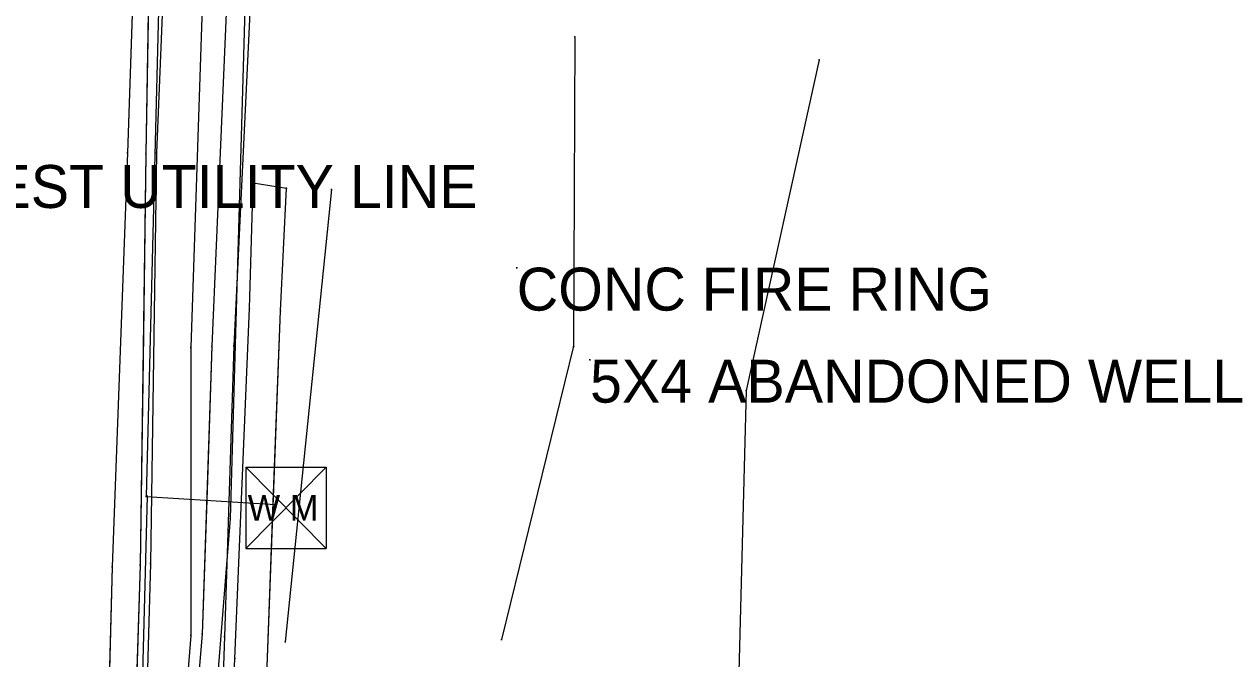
# Model space of a CAD drawing. Extents: x -99999 to 591807, y -99999 to 347168.
# Drawn here: x 591263 to 591403.5, y 320994.6 to 321068.6 of the extents above; entities that cross this region are included whole.
import ezdxf

# ---------------------------------------------------------------- set-up
doc = ezdxf.new("R2010")
doc.units = 0
for name, color, linetype in [('S_BREAKLINE', 7, 'Continuous'), ('S_DITCHLINE', 7, 'Continuous'), ('S_EDGE_PAVEMENT', 7, 'Continuous'), ('S_ELECTRIC_UTILITIES_ANNOT', 7, 'Continuous'), ('S_GAS_UTILITIES', 7, 'Continuous'), ('S_GRD_PT_SYM', 7, 'Continuous'), ('S_MSC_PT_SYM', 7, 'Continuous'), ('S_RDW_PT_SYM', 7, 'Continuous'), ('S_SHOULDER', 7, 'Continuous'), ('S_SIDEWALK', 7, 'Continuous'), ('S_SURVEY_TEXT_ANNOT', 7, 'Continuous'), ('S_UTL_PT_SYM', 7, 'Continuous'), ('S_WATER_UTILITIES', 7, 'Continuous')]:
    doc.layers.add(name, color=color, linetype=linetype)

msp = doc.modelspace()

# ---------------------------------------------------------------- linework, layer by layer
at = {"layer": 'S_BREAKLINE'}
for points in [[(591281.36, 321113.96), (591280.1, 321094.28), (591278.46, 321053.59), (591277.74, 321005.74), (591276.37, 320956.7), (591275.93, 320916.31), (591278.75, 320910.81)], [(591289.48, 321073.18), (591287.44, 321031.1), (591286.36, 320997.24), (591285.76, 320979.11), (591282.6, 320927.54), (591281.77, 320916.31), (591282.92, 320915.49)], [(591327.15, 321067.11), (591327.01, 321031.05), (591318.62, 320996.89)], [(591355.6, 321064.43), (591347.11, 321025.91), (591346.19, 320990.12), (591376.16, 320986.59)], [(591298.82, 321049.31), (591293.44, 320996.63)]]:
    msp.add_lwpolyline(points, dxfattribs=at)
at = {"layer": 'S_DITCHLINE'}
for points in [[(591285.77, 321115.22), (591284.01, 321077.62), (591282.43, 321030.91), (591282.45, 320997.38), (591281.01, 320979.45), (591278.52, 320928.42), (591279.85, 320915.15), (591281.25, 320911.6)], [(591285.77, 321115.22), (591284.89, 321096.42), (591284.01, 321077.62), (591283.22, 321054.26), (591282.43, 321030.91), (591282.44, 321014.14), (591282.45, 320997.38), (591281.01, 320979.45), (591280.39, 320966.69), (591279.77, 320953.94), (591279.15, 320941.18), (591278.52, 320928.42), (591279.85, 320915.15), (591281.25, 320911.6)], [(591286.73, 321115.28), (591286.9, 321078.02), (591284.89, 321031.07), (591283.78, 320997.54), (591282.22, 320979.28), (591280.69, 320927.89), (591280.97, 320915.41), (591282.29, 320911.91)], [(591286.73, 321115.28), (591286.82, 321096.65), (591286.9, 321078.02), (591285.9, 321054.54), (591284.89, 321031.07), (591284.33, 321014.31), (591283.78, 320997.54), (591282.22, 320979.28), (591281.84, 320966.43), (591281.46, 320953.58), (591281.07, 320940.74), (591280.69, 320927.89), (591280.97, 320915.41), (591282.29, 320911.91)]]:
    msp.add_lwpolyline(points, dxfattribs=at)
at = {"layer": 'S_EDGE_PAVEMENT'}
for points in [[(591276.46, 321095.17), (591275.06, 321053.6), (591273.29, 321005.35), (591272, 320957.38), (591270.85, 320912.71), (591269.63, 320868.12), (591267.97, 320823.16), (591266.37, 320784.97), (591264.57, 320741.35), (591263.05, 320704.52), (591261.34, 320660.72), (591259.64, 320623.87), (591258.44, 320586.06), (591256.82, 320543.02), (591255.33, 320500.73), (591253.74, 320460.21), (591252.24, 320423.96)], [(591276.46, 321095.17), (591275.76, 321074.38), (591275.06, 321053.6), (591274.17, 321029.47), (591273.29, 321005.35), (591272.65, 320981.36), (591272, 320957.38), (591271.43, 320935.04), (591270.85, 320912.71), (591270.24, 320890.41)]]:
    msp.add_lwpolyline(points, dxfattribs=at)
at = {"layer": 'S_GAS_UTILITIES'}
for p, q in [((591289.56, 321099.12), (591287.04, 321010.99)), ((591287.04, 321010.99), (591279.22, 320912.81))]:
    msp.add_line(p, q, dxfattribs=at)
at = {"layer": 'S_GRD_PT_SYM'}
for points in [[(591327.15, 321067.11), (591327.2, 321067.11), (591327.15, 321067.11), (591327.15, 321067.16), (591327.15, 321067.11), (591327.1, 321067.11), (591327.15, 321067.11), (591327.14, 321067.06)], [(591355.6, 321064.43), (591355.65, 321064.42), (591355.6, 321064.43), (591355.61, 321064.48), (591355.6, 321064.43), (591355.55, 321064.44), (591355.6, 321064.43), (591355.59, 321064.38)], [(591278.46, 321053.59), (591278.51, 321053.59), (591278.46, 321053.59), (591278.46, 321053.64), (591278.46, 321053.59), (591278.41, 321053.6), (591278.46, 321053.59), (591278.46, 321053.54)], [(591298.82, 321049.31), (591298.86, 321049.3), (591298.82, 321049.31), (591298.82, 321049.36), (591298.82, 321049.31), (591298.77, 321049.31), (591298.82, 321049.31), (591298.81, 321049.26)], [(591282.43, 321030.91), (591282.48, 321030.91), (591282.43, 321030.91), (591282.43, 321030.96), (591282.43, 321030.91), (591282.38, 321030.91), (591282.43, 321030.91), (591282.43, 321030.86)], [(591284.89, 321031.07), (591284.94, 321031.07), (591284.89, 321031.07), (591284.89, 321031.12), (591284.89, 321031.07), (591284.84, 321031.07), (591284.89, 321031.07), (591284.89, 321031.02)], [(591287.44, 321031.1), (591287.49, 321031.1), (591287.44, 321031.1), (591287.44, 321031.15), (591287.44, 321031.1), (591287.39, 321031.1), (591287.44, 321031.1), (591287.44, 321031.05)], [(591327.01, 321031.05), (591327.06, 321031.04), (591327.01, 321031.05), (591327.02, 321031.1), (591327.01, 321031.05), (591326.96, 321031.06), (591327.01, 321031.05), (591327, 321031)], [(591347.11, 321025.91), (591347.16, 321025.91), (591347.11, 321025.91), (591347.11, 321025.96), (591347.11, 321025.91), (591347.06, 321025.91), (591347.11, 321025.91), (591347.11, 321025.86)], [(591277.74, 321005.74), (591277.79, 321005.74), (591277.74, 321005.74), (591277.74, 321005.79), (591277.74, 321005.74), (591277.69, 321005.75), (591277.74, 321005.74), (591277.74, 321005.69)], [(591282.45, 320997.38), (591282.5, 320997.37), (591282.45, 320997.38), (591282.45, 320997.43), (591282.45, 320997.38), (591282.4, 320997.38), (591282.45, 320997.38), (591282.44, 320997.33)], [(591283.78, 320997.54), (591283.83, 320997.54), (591283.78, 320997.54), (591283.78, 320997.59), (591283.78, 320997.54), (591283.73, 320997.55), (591283.78, 320997.54), (591283.77, 320997.49)], [(591286.36, 320997.24), (591286.41, 320997.24), (591286.36, 320997.24), (591286.36, 320997.29), (591286.36, 320997.24), (591286.31, 320997.24), (591286.36, 320997.24), (591286.36, 320997.19)], [(591293.44, 320996.63), (591293.49, 320996.63), (591293.44, 320996.63), (591293.45, 320996.68), (591293.44, 320996.63), (591293.39, 320996.64), (591293.44, 320996.63), (591293.44, 320996.58)], [(591318.62, 320996.89), (591318.67, 320996.88), (591318.62, 320996.89), (591318.63, 320996.94), (591318.62, 320996.89), (591318.57, 320996.9), (591318.62, 320996.89), (591318.6, 320996.84)]]:
    msp.add_lwpolyline(points, close=True, dxfattribs=at)
at = {"layer": 'S_MSC_PT_SYM'}
for points in [[(591289.72, 321050.11), (591289.73, 321050.16), (591289.72, 321050.11), (591289.67, 321050.12), (591289.72, 321050.11), (591289.71, 321050.06), (591289.72, 321050.11), (591289.77, 321050.11)], [(591293.57, 321049.48), (591293.57, 321049.53), (591293.57, 321049.48), (591293.52, 321049.48), (591293.57, 321049.48), (591293.56, 321049.43), (591293.57, 321049.48), (591293.62, 321049.47)], [(591293.57, 321049.47), (591293.52, 321049.47), (591293.57, 321049.47), (591293.57, 321049.42), (591293.57, 321049.47), (591293.62, 321049.46), (591293.57, 321049.47), (591293.57, 321049.52)], [(591289.26, 321035.44), (591289.21, 321035.45), (591289.26, 321035.44), (591289.25, 321035.39), (591289.26, 321035.44), (591289.31, 321035.44), (591289.26, 321035.44), (591289.26, 321035.49)], [(591292.89, 321035.19), (591292.84, 321035.19), (591292.89, 321035.19), (591292.89, 321035.14), (591292.89, 321035.19), (591292.94, 321035.19), (591292.89, 321035.19), (591292.89, 321035.24)], [(591287.56, 320994.7), (591287.51, 320994.7), (591287.56, 320994.7), (591287.55, 320994.65), (591287.56, 320994.7), (591287.61, 320994.69), (591287.56, 320994.7), (591287.56, 320994.75)]]:
    msp.add_lwpolyline(points, close=True, dxfattribs=at)
for points in [[(591320.39, 321040.21), (591320.39, 321040.26), (591320.39, 321040.21), (591320.34, 321040.21), (591320.39, 321040.21), (591320.39, 321040.16), (591320.39, 321040.21), (591320.44, 321040.21)], [(591328.92, 321029.49), (591328.92, 321029.54), (591328.92, 321029.49), (591328.87, 321029.49), (591328.92, 321029.49), (591328.92, 321029.44), (591328.92, 321029.49), (591328.97, 321029.49)]]:
    msp.add_lwpolyline(points, dxfattribs=at)
at = {"layer": 'S_RDW_PT_SYM'}
for points in [[(591275.06, 321053.6), (591275.11, 321053.59), (591275.06, 321053.6), (591275.06, 321053.65), (591275.06, 321053.6), (591275.01, 321053.6), (591275.06, 321053.6), (591275.05, 321053.55)], [(591277.22, 321053.48), (591277.27, 321053.48), (591277.22, 321053.48), (591277.22, 321053.53), (591277.22, 321053.48), (591277.17, 321053.48), (591277.22, 321053.48), (591277.22, 321053.43)], [(591273.29, 321005.35), (591273.34, 321005.34), (591273.29, 321005.35), (591273.29, 321005.4), (591273.29, 321005.35), (591273.24, 321005.35), (591273.29, 321005.35), (591273.29, 321005.3)], [(591276.53, 321005.54), (591276.58, 321005.54), (591276.53, 321005.54), (591276.53, 321005.59), (591276.53, 321005.54), (591276.48, 321005.54), (591276.53, 321005.54), (591276.53, 321005.49)]]:
    msp.add_lwpolyline(points, close=True, dxfattribs=at)
at = {"layer": 'S_SHOULDER'}
for points in [[(591277.87, 321093.47), (591277.22, 321053.48), (591276.53, 321005.54), (591275.05, 320957.05), (591274.32, 320914.85)], [(591277.87, 321093.47), (591277.55, 321073.47), (591277.22, 321053.48), (591276.88, 321029.51), (591276.53, 321005.54), (591275.79, 320981.3), (591275.05, 320957.05), (591274.68, 320935.95), (591274.32, 320914.85)]]:
    msp.add_lwpolyline(points, dxfattribs=at)
at = {"layer": 'S_SIDEWALK'}
for points in [[(591283.8, 320917.09), (591285.43, 320942.84), (591286.68, 320974.85), (591287.56, 320994.7), (591289.26, 321035.44), (591289.72, 321050.11), (591293.57, 321049.48)], [(591283.8, 320917.09), (591284.62, 320929.96), (591285.43, 320942.84), (591286.06, 320958.84), (591286.68, 320974.85), (591287.56, 320994.7), (591288.41, 321015.07), (591289.26, 321035.44), (591289.72, 321050.11), (591293.57, 321049.48)], [(591287.08, 320917.02), (591288.71, 320942.59), (591290.41, 320973.99), (591291.13, 320989.41), (591308.05, 320989.16), (591306.91, 320992.42), (591291.29, 320992.69), (591292.89, 321035.19), (591293.57, 321049.47)], [(591287.08, 320917.02), (591287.9, 320929.8), (591288.71, 320942.59), (591289.56, 320958.29), (591290.41, 320973.99), (591291.13, 320989.41), (591308.05, 320989.16), (591306.91, 320992.42), (591291.29, 320992.69), (591292.09, 321013.94), (591292.89, 321035.19), (591293.57, 321049.47)]]:
    msp.add_lwpolyline(points, dxfattribs=at)
at = {"layer": 'S_UTL_PT_SYM'}
for points in [[(591277.24, 321013.57), (591277.24, 321013.62), (591277.24, 321013.57), (591277.19, 321013.57), (591277.24, 321013.57), (591277.24, 321013.52), (591277.24, 321013.57), (591277.29, 321013.57)], [(591277.35, 321013.61), (591277.35, 321013.66), (591277.35, 321013.61), (591277.3, 321013.61), (591277.35, 321013.61), (591277.35, 321013.56), (591277.35, 321013.61), (591277.4, 321013.61)], [(591292.32, 321012.64), (591292.32, 321012.69), (591292.32, 321012.64), (591292.27, 321012.64), (591292.32, 321012.64), (591292.32, 321012.59), (591292.32, 321012.64), (591292.37, 321012.64)], [(591287.04, 321010.99), (591287.04, 321011.04), (591287.04, 321010.99), (591286.99, 321010.99), (591287.04, 321010.99), (591287.04, 321010.94), (591287.04, 321010.99), (591287.09, 321010.99)]]:
    msp.add_lwpolyline(points, dxfattribs=at)
at = {"layer": 'S_WATER_UTILITIES'}
for p, q in [((591282.12, 321206.66), (591277.24, 321013.57)), ((591288.86, 321016.98), (591298.2, 321016.98)), ((591288.86, 321016.98), (591288.86, 321007.49)), ((591288.86, 321016.98), (591298.2, 321007.49)), ((591298.2, 321016.98), (591288.86, 321007.49)), ((591298.2, 321016.98), (591298.2, 321007.49)), ((591277.35, 321013.61), (591275.03, 320921.46)), ((591277.24, 321013.57), (591292.32, 321012.64)), ((591288.86, 321007.49), (591298.2, 321007.49))]:
    msp.add_line(p, q, dxfattribs=at)

# ---------------------------------------------------------------- texts
at = {"layer": 'S_ELECTRIC_UTILITIES_ANNOT'}
msp.add_text('LOWEST UTILITY LINE', height=5, dxfattribs=at).set_placement((591244.12, 321047.17))
at = {"layer": 'S_SURVEY_TEXT_ANNOT'}
for s, p in [('CONC FIRE RING', (591320.39, 321035.21)), ('5X4 ABANDONED WELL', (591328.92, 321024.49))]:
    msp.add_text(s, height=5, dxfattribs=at).set_placement(p)
at = {"layer": 'S_WATER_UTILITIES'}
msp.add_text('W M', height=3, rotation=360, dxfattribs=at).set_placement((591289.06, 321010.75))

doc.saveas('drawing.dxf')
